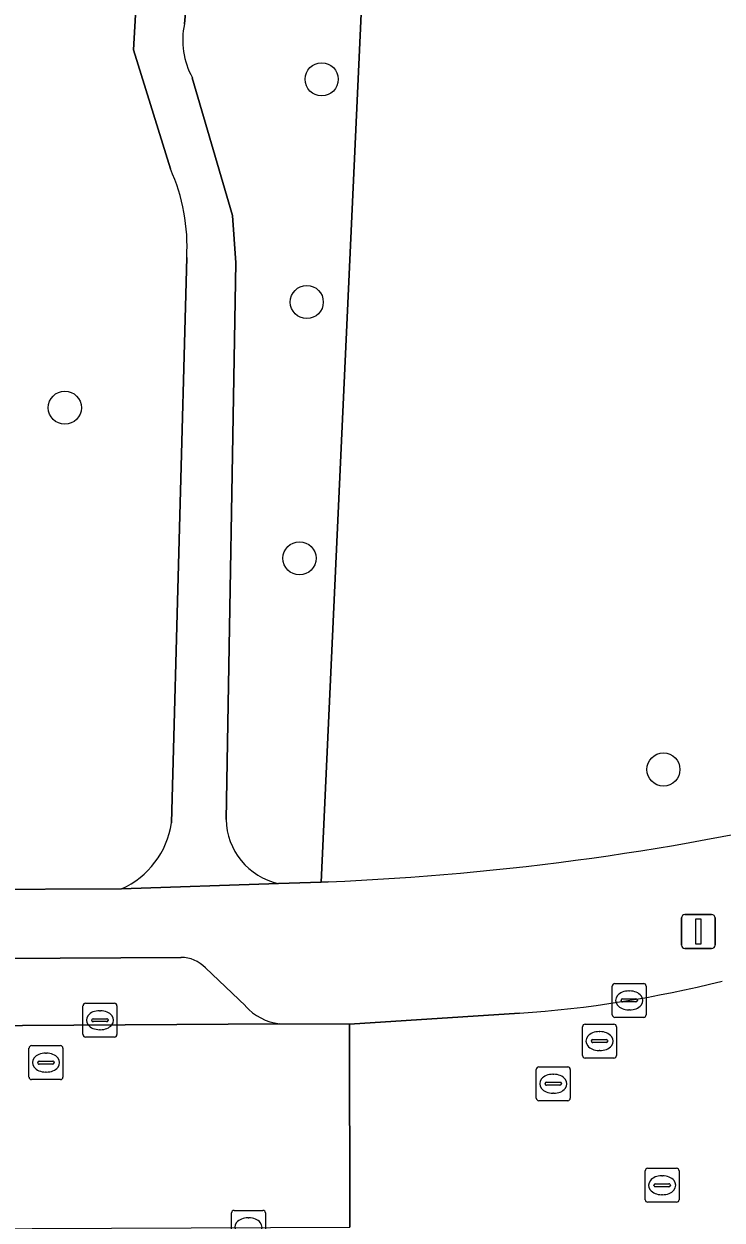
# Model space of a CAD drawing. Extents: x 157793 to 159380, y 380877 to 382313.
# Drawn here: x 158512.85 to 158533.45, y 381260.34 to 381295.63 of the extents above; entities that cross this region are included whole.
import ezdxf

# ---------------------------------------------------------------- set-up
doc = ezdxf.new("R2010")
doc.units = 0
for name, color, linetype in [('IMGEO_Boom', 7, 'Continuous'), ('IMGEO_Erf', 7, 'Continuous'), ('IMGEO_Groenvoorziening', 7, 'Continuous'), ('IMGEO_Kolk', 7, 'Continuous'), ('IMGEO_Lichtmast', 7, 'Continuous'), ('IMGEO_Parkeervlak_open', 7, 'Continuous'), ('IMGEO_Rijbaan_lokaal_gesloten', 7, 'Continuous'), ('IMGEO_Rijbaan_lokaal_open', 7, 'Continuous'), ('IMGEO_Rioolput', 7, 'Continuous'), ('IMGEO_Voetpad_halfverhard', 7, 'Continuous'), ('IMGEO_Voetpad_open', 7, 'Continuous')]:
    doc.layers.add(name, color=color, linetype=linetype)

msp = doc.modelspace()

# ---------------------------------------------------------------- linework, layer by layer
at = {"layer": 'IMGEO_Boom'}
for centre in [(158521.637, 381293.999), (158521.197, 381287.426), (158514.06, 381284.308), (158520.984, 381279.865), (158531.717, 381273.633)]:
    msp.add_circle(centre, 0.489, dxfattribs=at)
at = {"layer": 'IMGEO_Erf'}
msp.add_lwpolyline([(158551.252, 381335.649), (158533.395, 381332.464), (158533.525, 381332.104), (158532.995, 381332.044), (158524.716, 381330.587), (158523.034, 381301.067), (158521.619, 381270.311), (158521.832, 381270.318)], dxfattribs=at)
msp.add_arc((158518.533, 381350.202), 79.952, 272.36495, 283.55213, dxfattribs=at)
at = {"layer": 'IMGEO_Groenvoorziening'}
for points in [[(158520.368, 381270.269), (158521.619, 381270.311), (158523.034, 381301.067), (158524.716, 381330.587), (158523.604, 381330.348)], [(158517.174, 381291.356), (158516.083, 381294.871), (158517.14, 381313.341), (158517.446, 381314.877), (158519.036, 381318.545), (158519.443, 381320.005), (158519.984, 381328.069)], [(158521.379, 381327.087), (158520.929, 381320.067), (158520.483, 381318.1), (158519.071, 381314.863), (158518.714, 381313.353), (158518.057, 381300.621), (158517.588, 381295.633)], [(158517.822, 381294.045), (158519.01, 381289.977), (158519.102, 381288.579), (158518.819, 381272.162)], [(158517.206, 381272.055), (158517.656, 381288.738)], [(158509.424, 381277.338), (158509.184, 381277.341), (158509.189, 381279.061), (158508.839, 381279.096), (158508.844, 381277.386), (158506.572, 381277.299), (158506.739, 381270.073), (158515.733, 381270.114)]]:
    msp.add_lwpolyline(points, dxfattribs=at)
for centre, radius, start, end in [((158519.823, 381295.151), 2.286, 167.828, 208.937), ((158512.105, 381289.069), 5.561, 356.5849, 24.2789), ((158514.712, 381272.418), 2.52, 293.8917, 351.7195), ((158520.783, 381272.189), 1.965, 180.7931, 257.7923)]:
    msp.add_arc(centre, radius, start, end, dxfattribs=at)
at = {"layer": 'IMGEO_Kolk'}
for p, q in [((158530.208, 381266.392), (158530.208, 381267.244)), ((158530.283, 381267.318), (158531.135, 381267.318)), ((158530.696, 381267.098), (158530.721, 381267.098)), ((158531.209, 381267.244), (158531.209, 381266.392)), ((158514.672, 381266.735), (158515.524, 381266.735)), ((158530.467, 381266.812), (158530.467, 381266.824)), ((158530.905, 381266.775), (158530.507, 381266.775)), ((158530.51, 381266.861), (158530.908, 381266.861)), ((158530.951, 381266.824), (158530.951, 381266.812)), ((158514.597, 381265.809), (158514.597, 381266.661)), ((158515.085, 381266.515), (158515.11, 381266.515)), ((158515.598, 381266.661), (158515.598, 381265.809)), ((158530.719, 381266.538), (158530.694, 381266.538)), ((158514.856, 381266.229), (158514.856, 381266.241)), ((158515.294, 381266.192), (158514.896, 381266.192)), ((158514.899, 381266.278), (158515.297, 381266.278)), ((158515.34, 381266.241), (158515.34, 381266.229)), ((158531.135, 381266.318), (158530.283, 381266.318)), ((158515.524, 381265.735), (158514.672, 381265.735)), ((158515.108, 381265.955), (158515.083, 381265.955)), ((158518.977, 381259.698), (158518.977, 381260.55)), ((158519.052, 381260.624), (158519.904, 381260.624)), ((158519.465, 381260.404), (158519.49, 381260.404)), ((158519.978, 381260.55), (158519.978, 381259.698))]:
    msp.add_line(p, q, dxfattribs=at)
for points in [[(158530.208, 381266.392), (158530.208, 381267.244)], [(158530.283, 381267.318), (158531.135, 381267.318)], [(158531.209, 381267.244), (158531.209, 381266.392)], [(158514.672, 381266.735), (158515.524, 381266.735)], [(158514.597, 381265.809), (158514.597, 381266.661)], [(158515.598, 381266.661), (158515.598, 381265.809)], [(158531.135, 381266.318), (158530.283, 381266.318)], [(158515.524, 381265.735), (158514.672, 381265.735)], [(158518.977, 381259.698), (158518.977, 381260.55)], [(158519.052, 381260.624), (158519.904, 381260.624)], [(158519.978, 381260.55), (158519.978, 381259.698)]]:
    msp.add_lwpolyline(points, dxfattribs=at)
for centre, radius, start, end in [((158530.285, 381267.242), 0.0765, 91.552, 178.448), ((158530.285, 381267.242), 0.0765, 91.552, 178.448), ((158531.133, 381267.242), 0.0765, 1.552, 88.448), ((158531.133, 381267.242), 0.0765, 1.552, 88.448), ((158514.674, 381266.659), 0.0765, 91.552, 178.448), ((158514.674, 381266.659), 0.0765, 91.552, 178.448), ((158515.522, 381266.659), 0.0765, 1.552, 88.448), ((158515.522, 381266.659), 0.0765, 1.552, 88.448), ((158530.507, 381266.821), 0.0403, 85.8775, 175.7526), ((158530.504, 381266.811), 0.0366, 178.938, 274.7102), ((158530.908, 381266.818), 0.043, 264.8664, 352.4533), ((158530.912, 381266.823), 0.0386, 1.7309, 96.639), ((158530.285, 381266.394), 0.0765, 181.552, 268.448), ((158530.285, 381266.394), 0.0765, 181.552, 268.448), ((158531.133, 381266.394), 0.0765, 271.552, 358.448), ((158531.133, 381266.394), 0.0765, 271.552, 358.448), ((158514.896, 381266.238), 0.0403, 85.8775, 175.7526), ((158514.893, 381266.228), 0.0366, 178.938, 274.7102), ((158515.297, 381266.235), 0.043, 264.8664, 352.4533), ((158515.301, 381266.24), 0.0386, 1.7309, 96.639), ((158514.674, 381265.811), 0.0765, 181.552, 268.448), ((158514.674, 381265.811), 0.0765, 181.552, 268.448), ((158515.522, 381265.811), 0.0765, 271.552, 358.448), ((158515.522, 381265.811), 0.0765, 271.552, 358.448), ((158519.054, 381260.548), 0.0765, 91.552, 178.448), ((158519.054, 381260.548), 0.0765, 91.552, 178.448), ((158519.902, 381260.548), 0.0765, 1.552, 88.448), ((158519.902, 381260.548), 0.0765, 1.552, 88.448)]:
    msp.add_arc(centre, radius, start, end, dxfattribs=at)
for centre, major_axis, ratio, start_param, end_param in [((158530.695, 381266.818), (-0.387, 0.002), 0.722429, 4.712389, 7.853982), ((158530.72, 381266.818), (-0.39, 0.002), 0.717154, 1.570796, 4.712389), ((158515.084, 381266.235), (-0.387, 0.002), 0.722429, 4.712389, 7.853982), ((158515.109, 381266.235), (-0.39, 0.002), 0.717154, 1.570796, 4.712389), ((158519.464, 381260.124), (-0.387, 0.002), 0.722429, 4.712389, 7.853982), ((158519.489, 381260.124), (-0.39, 0.002), 0.717154, 1.570796, 4.712389)]:
    msp.add_ellipse(centre, major_axis=major_axis, ratio=ratio, start_param=start_param, end_param=end_param, dxfattribs=at)
at = {"layer": 'IMGEO_Lichtmast'}
for p, q in [((158532.249, 381268.451), (158532.249, 381269.251)), ((158532.249, 381269.251), (158532.249, 381268.451)), ((158532.349, 381269.351), (158533.139, 381269.351)), ((158533.139, 381269.351), (158532.349, 381269.351)), ((158533.239, 381269.251), (158533.239, 381268.451)), ((158533.239, 381268.451), (158533.239, 381269.251)), ((158533.139, 381268.351), (158532.349, 381268.351)), ((158532.349, 381268.351), (158533.139, 381268.351))]:
    msp.add_line(p, q, dxfattribs=at)
msp.add_lwpolyline([(158532.669, 381269.226), (158532.819, 381269.226), (158532.819, 381268.476), (158532.669, 381268.476), (158532.669, 381269.226)], dxfattribs=at)
for centre, start, end in [((158532.349, 381269.251), 90, 180), ((158532.349, 381269.251), 90, 180), ((158533.139, 381269.251), 0, 90), ((158533.139, 381269.251), 360, 90), ((158532.349, 381268.451), 180, 270), ((158532.349, 381268.451), 180, 270), ((158533.139, 381268.451), 270, 0), ((158533.139, 381268.451), 270, 0)]:
    msp.add_arc(centre, 0.1, start, end, dxfattribs=at)
at = {"layer": 'IMGEO_Parkeervlak_open'}
for points in [[(158517.488, 381268.086), (158506.787, 381268.026), (158506.434, 381268.024)], [(158519.388, 381266.654), (158518.207, 381267.779)], [(158503.707, 381266.022), (158520.389, 381266.13)]]:
    msp.add_lwpolyline(points, dxfattribs=at)
for centre, radius, start, end in [((158517.492, 381267.101), 0.985, 43.497, 90.2598), ((158520.592, 381267.736), 1.619, 221.9457, 262.7923)]:
    msp.add_arc(centre, radius, start, end, dxfattribs=at)
at = {"layer": 'IMGEO_Rijbaan_lokaal_gesloten'}
msp.add_lwpolyline([(158522.462, 381266.113), (158520.389, 381266.13), (158503.707, 381266.022), (158502.167, 381266.021), (158489.605, 381265.971), (158488.49, 381265.978), (158471.946, 381265.897), (158470.948, 381265.889), (158470.976, 381259.911), (158488.504, 381260.004), (158493.599, 381260), (158493.81, 381260.001), (158506.971, 381260.049), (158508.067, 381260.053), (158510.744, 381260.078), (158522.472, 381260.13)], close=True, dxfattribs=at)
at = {"layer": 'IMGEO_Rijbaan_lokaal_open'}
msp.add_lwpolyline([(158527.474, 381266.445), (158522.462, 381266.113), (158522.472, 381260.13)], dxfattribs=at)
msp.add_arc((158525.264, 381299.76), 33.388, 273.7944, 284.1863, dxfattribs=at)
at = {"layer": 'IMGEO_Rioolput'}
for p, q in [((158529.332, 381265.192), (158529.332, 381266.044)), ((158529.407, 381266.118), (158530.259, 381266.118)), ((158530.333, 381266.044), (158530.333, 381265.192)), ((158529.634, 381265.661), (158530.032, 381265.661)), ((158529.82, 381265.898), (158529.845, 381265.898)), ((158513.004, 381264.558), (158513.004, 381265.41)), ((158513.079, 381265.484), (158513.931, 381265.484)), ((158514.005, 381265.41), (158514.005, 381264.558)), ((158529.591, 381265.612), (158529.591, 381265.624)), ((158530.029, 381265.575), (158529.631, 381265.575)), ((158529.843, 381265.338), (158529.818, 381265.338)), ((158530.075, 381265.624), (158530.075, 381265.612)), ((158513.263, 381264.978), (158513.263, 381264.99)), ((158513.306, 381265.027), (158513.704, 381265.027)), ((158513.492, 381265.264), (158513.517, 381265.264)), ((158513.747, 381264.99), (158513.747, 381264.978)), ((158530.259, 381265.118), (158529.407, 381265.118)), ((158513.701, 381264.941), (158513.303, 381264.941)), ((158513.515, 381264.704), (158513.49, 381264.704)), ((158527.968, 381263.933), (158527.968, 381264.785)), ((158528.043, 381264.859), (158528.895, 381264.859)), ((158528.456, 381264.639), (158528.481, 381264.639)), ((158528.969, 381264.785), (158528.969, 381263.933)), ((158513.931, 381264.484), (158513.079, 381264.484)), ((158528.227, 381264.353), (158528.227, 381264.365)), ((158528.665, 381264.316), (158528.267, 381264.316)), ((158528.27, 381264.402), (158528.668, 381264.402)), ((158528.711, 381264.365), (158528.711, 381264.353)), ((158528.479, 381264.079), (158528.454, 381264.079)), ((158528.895, 381263.859), (158528.043, 381263.859)), ((158531.179, 381260.939), (158531.179, 381261.791)), ((158531.254, 381261.865), (158532.106, 381261.865)), ((158532.18, 381261.791), (158532.18, 381260.939)), ((158531.667, 381261.645), (158531.692, 381261.645)), ((158531.438, 381261.359), (158531.438, 381261.371)), ((158531.876, 381261.322), (158531.478, 381261.322)), ((158531.481, 381261.408), (158531.879, 381261.408)), ((158531.69, 381261.085), (158531.665, 381261.085)), ((158531.922, 381261.371), (158531.922, 381261.359)), ((158532.106, 381260.865), (158531.254, 381260.865))]:
    msp.add_line(p, q, dxfattribs=at)
for points in [[(158529.332, 381265.192), (158529.332, 381266.044)], [(158529.407, 381266.118), (158530.259, 381266.118)], [(158530.333, 381266.044), (158530.333, 381265.192)], [(158513.004, 381264.558), (158513.004, 381265.41)], [(158513.079, 381265.484), (158513.931, 381265.484)], [(158514.005, 381265.41), (158514.005, 381264.558)], [(158530.259, 381265.118), (158529.407, 381265.118)], [(158527.968, 381263.933), (158527.968, 381264.785)], [(158528.043, 381264.859), (158528.895, 381264.859)], [(158528.969, 381264.785), (158528.969, 381263.933)], [(158513.931, 381264.484), (158513.079, 381264.484)], [(158528.895, 381263.859), (158528.043, 381263.859)], [(158531.179, 381260.939), (158531.179, 381261.791)], [(158531.254, 381261.865), (158532.106, 381261.865)], [(158532.18, 381261.791), (158532.18, 381260.939)], [(158532.106, 381260.865), (158531.254, 381260.865)]]:
    msp.add_lwpolyline(points, dxfattribs=at)
for centre, radius, start, end in [((158529.409, 381266.042), 0.0765, 91.552, 178.448), ((158529.409, 381266.042), 0.0765, 91.552, 178.448), ((158530.257, 381266.042), 0.0765, 1.552, 88.448), ((158530.257, 381266.042), 0.0765, 1.552, 88.448), ((158529.631, 381265.621), 0.0403, 85.8775, 175.7526), ((158530.036, 381265.623), 0.0386, 1.7309, 96.639), ((158513.081, 381265.408), 0.0765, 91.552, 178.448), ((158513.081, 381265.408), 0.0765, 91.552, 178.448), ((158513.929, 381265.408), 0.0765, 1.552, 88.448), ((158513.929, 381265.408), 0.0765, 1.552, 88.448), ((158529.628, 381265.611), 0.0366, 178.938, 274.7102), ((158530.032, 381265.618), 0.043, 264.8664, 352.4533), ((158513.303, 381264.987), 0.0403, 85.8775, 175.7526), ((158513.3, 381264.977), 0.0366, 178.938, 274.7102), ((158513.704, 381264.984), 0.043, 264.8664, 352.4533), ((158513.708, 381264.989), 0.0386, 1.7309, 96.639), ((158529.409, 381265.194), 0.0765, 181.552, 268.448), ((158529.409, 381265.194), 0.0765, 181.552, 268.448), ((158530.257, 381265.194), 0.0765, 271.552, 358.448), ((158530.257, 381265.194), 0.0765, 271.552, 358.448), ((158528.045, 381264.783), 0.0765, 91.552, 178.448), ((158528.045, 381264.783), 0.0765, 91.552, 178.448), ((158528.893, 381264.783), 0.0765, 1.552, 88.448), ((158528.893, 381264.783), 0.0765, 1.552, 88.448), ((158513.081, 381264.56), 0.0765, 181.552, 268.448), ((158513.081, 381264.56), 0.0765, 181.552, 268.448), ((158513.929, 381264.56), 0.0765, 271.552, 358.448), ((158513.929, 381264.56), 0.0765, 271.552, 358.448), ((158528.267, 381264.362), 0.0403, 85.8775, 175.7526), ((158528.264, 381264.352), 0.0366, 178.938, 274.7102), ((158528.668, 381264.359), 0.043, 264.8664, 352.4533), ((158528.672, 381264.364), 0.0386, 1.7309, 96.639), ((158528.045, 381263.935), 0.0765, 181.552, 268.448), ((158528.045, 381263.935), 0.0765, 181.552, 268.448), ((158528.893, 381263.935), 0.0765, 271.552, 358.448), ((158528.893, 381263.935), 0.0765, 271.552, 358.448), ((158531.256, 381261.789), 0.0765, 91.552, 178.448), ((158531.256, 381261.789), 0.0765, 91.552, 178.448), ((158532.104, 381261.789), 0.0765, 1.552, 88.448), ((158532.104, 381261.789), 0.0765, 1.552, 88.448), ((158531.478, 381261.368), 0.0403, 85.8775, 175.7526), ((158531.475, 381261.358), 0.0366, 178.938, 274.7102), ((158531.879, 381261.365), 0.043, 264.8664, 352.4533), ((158531.883, 381261.37), 0.0386, 1.7309, 96.639), ((158531.256, 381260.941), 0.0765, 181.552, 268.448), ((158531.256, 381260.941), 0.0765, 181.552, 268.448), ((158532.104, 381260.941), 0.0765, 271.552, 358.448), ((158532.104, 381260.941), 0.0765, 271.552, 358.448)]:
    msp.add_arc(centre, radius, start, end, dxfattribs=at)
for centre, major_axis, ratio, start_param, end_param in [((158529.819, 381265.618), (-0.387, 0.002), 0.722429, 4.712389, 7.853982), ((158529.844, 381265.618), (-0.39, 0.002), 0.717154, 1.570796, 4.712389), ((158513.491, 381264.984), (-0.387, 0.002), 0.722429, 4.712389, 7.853982), ((158513.516, 381264.984), (-0.39, 0.002), 0.717154, 1.570796, 4.712389), ((158528.455, 381264.359), (-0.387, 0.002), 0.722429, 4.712389, 7.853982), ((158528.48, 381264.359), (-0.39, 0.002), 0.717154, 1.570796, 4.712389), ((158531.666, 381261.365), (-0.387, 0.002), 0.722429, 4.712389, 7.853982), ((158531.691, 381261.365), (-0.39, 0.002), 0.717154, 1.570796, 4.712389)]:
    msp.add_ellipse(centre, major_axis=major_axis, ratio=ratio, start_param=start_param, end_param=end_param, dxfattribs=at)
at = {"layer": 'IMGEO_Voetpad_halfverhard'}
for points in [[(158519.984, 381328.069), (158519.443, 381320.005), (158519.036, 381318.545), (158517.446, 381314.877), (158517.14, 381313.341), (158516.083, 381294.871), (158517.174, 381291.356)], [(158517.588, 381295.633), (158518.057, 381300.621), (158518.714, 381313.353), (158519.071, 381314.863), (158520.483, 381318.1), (158520.929, 381320.067), (158521.379, 381327.087)], [(158518.819, 381272.162), (158519.102, 381288.579), (158519.01, 381289.977), (158517.822, 381294.045)], [(158517.656, 381288.738), (158517.206, 381272.055)], [(158515.733, 381270.114), (158520.368, 381270.269)]]:
    msp.add_lwpolyline(points, dxfattribs=at)
for centre, radius, start, end in [((158519.823, 381295.151), 2.286, 167.828, 208.937), ((158512.105, 381289.069), 5.561, 356.5849, 24.2789), ((158514.712, 381272.418), 2.52, 293.8917, 351.7195), ((158520.783, 381272.189), 1.965, 180.7931, 257.7923)]:
    msp.add_arc(centre, radius, start, end, dxfattribs=at)
at = {"layer": 'IMGEO_Voetpad_open'}
for points in [[(158521.832, 381270.318), (158521.619, 381270.311), (158520.368, 381270.269), (158515.733, 381270.114), (158506.739, 381270.073), (158506.787, 381268.026), (158517.488, 381268.086)], [(158518.207, 381267.779), (158519.388, 381266.654)], [(158520.389, 381266.13), (158522.462, 381266.113), (158527.474, 381266.445)]]:
    msp.add_lwpolyline(points, dxfattribs=at)
for centre, radius, start, end in [((158518.533, 381350.202), 79.952, 272.36495, 283.55213), ((158517.492, 381267.101), 0.985, 43.497, 90.2598), ((158525.264, 381299.76), 33.388, 273.7944, 284.1863), ((158520.592, 381267.736), 1.619, 221.9457, 262.7923)]:
    msp.add_arc(centre, radius, start, end, dxfattribs=at)

doc.saveas('drawing.dxf')
